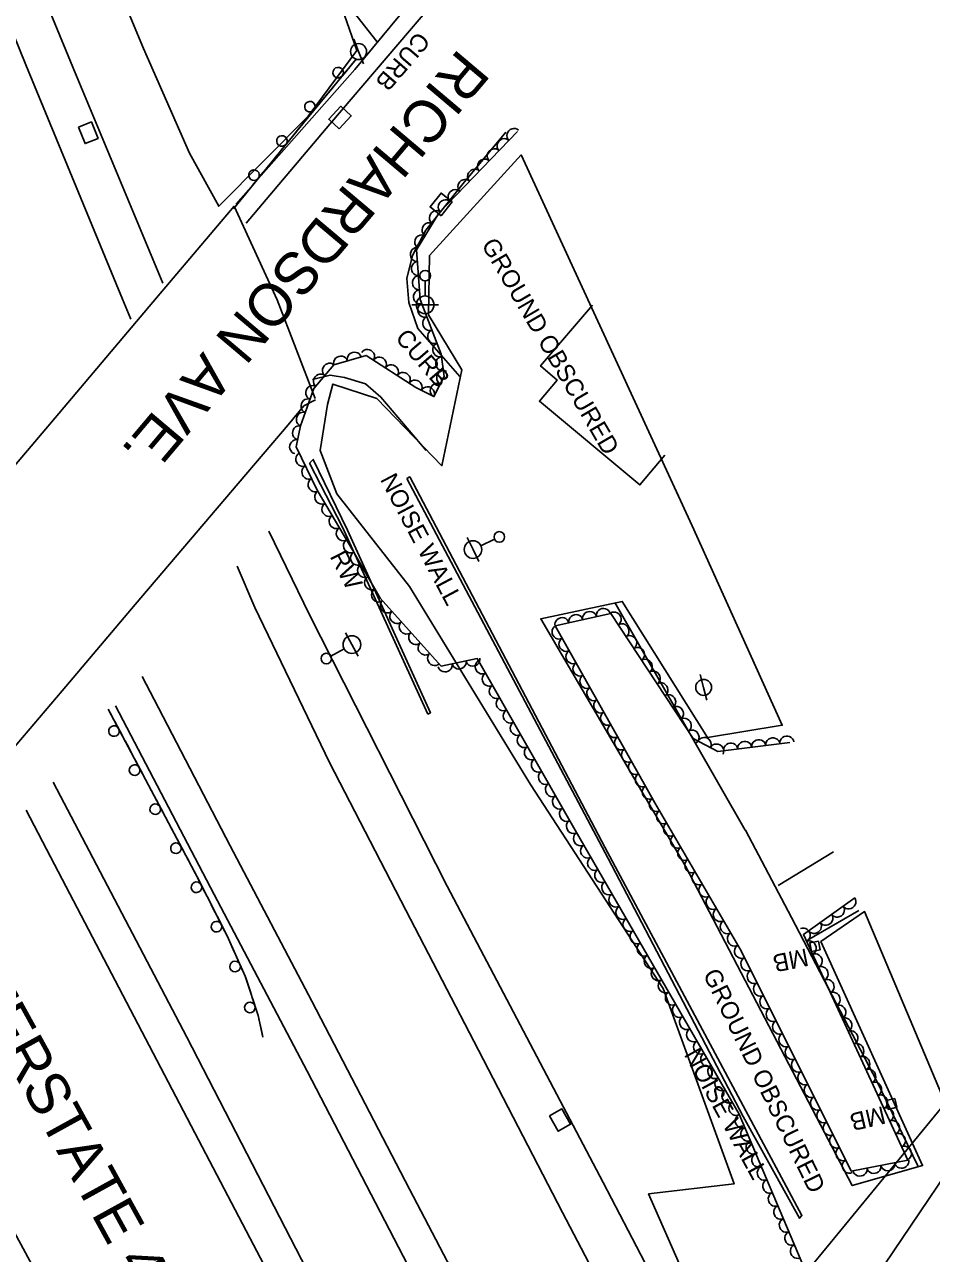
# Model space of a CAD drawing. Extents: x 1722896 to 1754269, y 648279 to 666297.
# Drawn here: x 1726676.8 to 1726933.3, y 656176.2 to 656523.7 of the extents above; entities that cross this region are included whole.
import ezdxf

# ---------------------------------------------------------------- set-up
doc = ezdxf.new("R2010")
doc.units = 0
for name, color, linetype in [('DESIGN - CENTERLINE - Proposed', 7, 'Continuous'), ('DESIGN - CENTERLINE - Proposed Text', 7, 'Continuous'), ('DESIGN - SCRATCH - User 1', 7, 'Continuous'), ('DESIGN - SHEET - Linework', 7, 'Continuous'), ('SURVEY - CENTERLINE - Preliminary', 7, 'Continuous'), ('SURVEY - CENTERLINE - Preliminary Text', 7, 'Continuous'), ('SURVEY - DRAINAGE - Natural Features', 7, 'Continuous'), ('SURVEY - DTM - Breaklines', 7, 'Continuous'), ('SURVEY - VEGETATION - Features with Text', 7, 'Continuous')]:
    doc.layers.add(name, color=color, linetype=linetype)

msp = doc.modelspace()

# ---------------------------------------------------------------- linework, layer by layer
at = {"layer": 'DESIGN - CENTERLINE - Proposed'}
for points in [[(1726759.06, 656417.96), (1726748.25, 656445.84), (1726736.09, 656472.32), (1726713.11, 656445.21), (1726685.45, 656412.47), (1726657.63, 656379.77), (1726630.93, 656348.12), (1726605.95, 656318.96), (1726592.17, 656303.59), (1726579.74, 656289.18), (1726574.25, 656283.56), (1726570.61, 656280.27), (1726573.24, 656275.69)], [(1726592.03, 656240.61), (1726594.66, 656235.32), (1726601.78, 656240.58), (1726609.54, 656247.73), (1726617.27, 656255.31), (1726626.14, 656264.48), (1726637.07, 656276.49), (1726647.53, 656288.69), (1726657.61, 656300.45), (1726669.69, 656314.56), (1726687.45, 656335.32), (1726708.15, 656359.67), (1726737.2, 656393.94), (1726751.36, 656410.49), (1726755.84, 656415.9), (1726759.12, 656417.61)]]:
    msp.add_lwpolyline(points, dxfattribs=at)
at = {"layer": 'DESIGN - CENTERLINE - Proposed Text'}
for p, q in [((1726900.38, 656262.99), (1726900.38, 656262.99)), ((1726922.05, 656218.43), (1726922.05, 656218.43))]:
    msp.add_line(p, q, dxfattribs=at)
msp.add_lwpolyline([(1726857.93, 656401.94), (1726850.86, 656393.49), (1726822.46, 656417.19), (1726827.43, 656423.18), (1726822.77, 656427.18), (1726837.43, 656444.38)], dxfattribs=at)
for points in [[(1726901.34, 656264.51), (1726901.85, 656262.01), (1726899.4, 656261.51), (1726898.89, 656264.01)], [(1726922.97, 656219.97), (1726923.55, 656217.49), (1726921.12, 656216.92), (1726920.54, 656219.41)]]:
    msp.add_lwpolyline(points, close=True, dxfattribs=at)
at = {"layer": 'DESIGN - SCRATCH - User 1'}
for points in [[(1726770.64, 656513.95), (1726756.75, 656497.18), (1726735.92, 656471.59)], [(1726770.64, 656513.95), (1726769.14, 656512.14)], [(1726768.12, 656510.9), (1726765.18, 656507.36)], [(1726762.66, 656504.32), (1726761.17, 656502.51)], [(1726764.16, 656506.13), (1726762.66, 656504.32)], [(1726760.14, 656501.28), (1726757.21, 656497.73)], [(1726756.2, 656496.5), (1726754.71, 656494.68)], [(1726754.71, 656494.68), (1726753.23, 656492.85)], [(1726752.22, 656491.61), (1726749.31, 656488.04)], [(1726748.3, 656486.8), (1726746.82, 656484.98)], [(1726744.33, 656481.92), (1726741.42, 656478.35)], [(1726746.82, 656484.98), (1726745.34, 656483.16)], [(1726738.93, 656475.29), (1726737.45, 656473.46)], [(1726740.41, 656477.11), (1726738.93, 656475.29)], [(1726736.44, 656472.22), (1726735.92, 656471.59)], [(1726790.91, 656328.7), (1726766.73, 656381.58), (1726757.46, 656399.63), (1726757.97, 656400.23), (1726758.47, 656400.7), (1726768.13, 656380.68), (1726791.63, 656329.08), (1726790.91, 656328.7)], [(1726784.96, 656395.35), (1726841.87, 656287.82), (1726880.06, 656214.88), (1726896.02, 656186.13), (1726896.7, 656186.92), (1726865.64, 656244.9), (1726840.98, 656291.05), (1726785.79, 656395.76), (1726784.96, 656395.35)], [(1726700.51, 656330.11), (1726725.62, 656282.67), (1726734.11, 656265.97), (1726739.26, 656254.57), (1726742.85, 656243.48), (1726744.26, 656237.32)], [(1726700.51, 656330.11), (1726701.61, 656328.04)], [(1726702.36, 656326.62), (1726704.51, 656322.56)], [(1726705.26, 656321.14), (1726706.36, 656319.07)], [(1726706.36, 656319.07), (1726707.46, 656316.99)], [(1726708.2, 656315.58), (1726710.36, 656311.51)], [(1726711.1, 656310.1), (1726712.2, 656308.02)], [(1726712.2, 656308.02), (1726713.3, 656305.94)], [(1726714.05, 656304.53), (1726716.2, 656300.46)], [(1726716.95, 656299.05), (1726718.05, 656296.97)], [(1726718.05, 656296.97), (1726719.15, 656294.89)], [(1726719.9, 656293.48), (1726722.05, 656289.42)], [(1726722.8, 656288), (1726723.9, 656285.92)], [(1726723.9, 656285.92), (1726725, 656283.85)], [(1726725.74, 656282.43), (1726727.83, 656278.33)], [(1726728.55, 656276.9), (1726729.62, 656274.81)], [(1726729.62, 656274.81), (1726730.68, 656272.71)], [(1726731.41, 656271.29), (1726733.49, 656267.19)], [(1726734.21, 656265.76), (1726735.18, 656263.61)], [(1726735.18, 656263.61), (1726736.14, 656261.47)], [(1726736.8, 656260.01), (1726738.69, 656255.82)], [(1726739.33, 656254.35), (1726740.05, 656252.12)], [(1726740.05, 656252.12), (1726740.78, 656249.88)], [(1726741.27, 656248.36), (1726742.69, 656243.98)], [(1726743.09, 656242.44), (1726743.61, 656240.15)], [(1726743.61, 656240.15), (1726744.13, 656237.85)]]:
    msp.add_lwpolyline(points, dxfattribs=at)
for centre, start, end in [((1726765.51, 656510.11), 73.6236, 73.6138), ((1726757.54, 656500.48), 73.6236, 73.6138), ((1726749.62, 656490.79), 74.117, 74.1072), ((1726741.73, 656481.1), 74.117, 74.1072), ((1726702.1, 656323.91), 141.1552, 141.1454), ((1726707.94, 656312.86), 141.1552, 141.1454), ((1726713.79, 656301.81), 141.1552, 141.1454), ((1726719.64, 656290.77), 141.1552, 141.1454), ((1726725.44, 656279.72), 140.2073, 140.1975), ((1726731.1, 656268.58), 140.2073, 140.1975), ((1726736.37, 656257.32), 137.5439, 137.534), ((1726740.55, 656245.73), 131.2375, 131.2276)]:
    msp.add_arc(centre, 1.5, start, end, dxfattribs=at)
at = {"layer": 'SURVEY - CENTERLINE - Preliminary'}
for points in [[(1726767.36, 656526.39), (1726770.81, 656516.39), (1726757.07, 656497.83), (1726731.74, 656472.32), (1726723.51, 656487.36), (1726710.45, 656516.89), (1726674.44, 656603.38), (1726635.7, 656696.47), (1726629.25, 656728.49)], [(1726882.41, 656126.83), (1726853.33, 656193.01), (1726877.5, 656195.83), (1726857.47, 656251.09), (1726819.96, 656308.83), (1726785.67, 656364.76), (1726765.19, 656390.97), (1726760.41, 656403.27), (1726762.47, 656416.25), (1726763.98, 656422.04), (1726776.43, 656417.98), (1726794.86, 656398.94), (1726800.54, 656426.1), (1726791.04, 656441.58), (1726791.33, 656458.35), (1726817.28, 656486.82), (1726865.68, 656381.95), (1726891.14, 656325.52), (1726869.96, 656322.05), (1726845.89, 656360.55), (1726822.83, 656355.68), (1726863.8, 656285.71), (1726910.94, 656195.35), (1726930.83, 656201.03), (1726902.09, 656264.36), (1726914.41, 656272.83), (1726942.52, 656206.2), (1726907.6, 656154.53)], [(1727156.13, 655593.14), (1727078.69, 655739.86), (1727000.47, 655890.19), (1726938.74, 656010.42), (1726913.51, 656085.23), (1726894.55, 656109.8), (1726882.5, 656126.58), (1726874.32, 656144.61), (1726893.8, 656165.88), (1726937.17, 656218.66)]]:
    msp.add_lwpolyline(points, dxfattribs=at)
at = {"layer": 'SURVEY - CENTERLINE - Preliminary Text'}
for points in [[(1726715.89, 656450.52), (1726690.46, 656511.64), (1726657.37, 656591.77), (1726624.92, 656668.84), (1726597.45, 656736.24)], [(1726706.92, 656440.42), (1726704.51, 656446.02), (1726677.14, 656512.28), (1726651.79, 656574.95), (1726629.91, 656628.49), (1726611.08, 656675.78), (1726588.61, 656730.56)], [(1726756.9, 656544.48), (1726765.35, 656533.13), (1726776.44, 656518.9)], [(1726792.93, 656538.54), (1726770.19, 656511.04), (1726736.57, 656472.93)], [(1726795.03, 656532.96), (1726763.21, 656495.57), (1726739.49, 656467.52)], [(1726799.91, 656424.17), (1726788.02, 656437.7), (1726785.49, 656445.12), (1726784.9, 656451.92), (1726786.55, 656458.43), (1726790.32, 656465.54), (1726800.86, 656478.79), (1726812.98, 656493.3)], [(1726758.3, 656423.25), (1726758.64, 656423.38)], [(1726758.64, 656423.38), (1726763.25, 656424.55), (1726767.27, 656423.91), (1726773.23, 656422.09), (1726777.61, 656418.34), (1726790.38, 656403.26)], [(1726878.23, 656123.86), (1726840.47, 656196.22), (1726796.4, 656280), (1726757.43, 656356.81), (1726745.92, 656380.44)], [(1726869.43, 656110.45), (1726829, 656187.74), (1726805.2, 656233.64), (1726784.66, 656273.29), (1726763.03, 656315.03), (1726741.94, 656358.86), (1726736.92, 656370.55)], [(1726880.65, 656295.85), (1726843.74, 656360.27)], [(1726710.13, 656339.34), (1726713.52, 656332.79), (1726734.99, 656291.46), (1726758.05, 656247.52), (1726785.72, 656194.32), (1726809.16, 656149.51), (1726835.67, 656098.8), (1726846.62, 656077.71)], [(1726702.55, 656331.01), (1726730.44, 656277.71), (1726756.73, 656227.76), (1726786.46, 656170.48), (1726815.52, 656114.53), (1726839.91, 656067.87)], [(1726823.09, 656044.98), (1726790.92, 656105.41), (1726756.7, 656171.56), (1726722.75, 656237.32), (1726684.87, 656309.46)], [(1726816.46, 656035.3), (1726789.2, 656087.21), (1726759.07, 656145.17), (1726725.02, 656210.31), (1726685.33, 656286.17), (1726677.27, 656301.55)], [(1726880.73, 656295.83), (1726893.76, 656271.21), (1726917.9, 656224.92), (1726929.49, 656200.97)], [(1726905.66, 656289.77), (1726890, 656280.21)], [(1726898.24, 656264.77), (1726912.82, 656273.11)], [(1726781.43, 655985.97), (1726750.35, 656042.65), (1726715.2, 656107.07), (1726677.74, 656175.07), (1726644.68, 656236.3), (1726635.64, 656252.8)]]:
    msp.add_lwpolyline(points, dxfattribs=at)
at = {"layer": 'SURVEY - DRAINAGE - Natural Features'}
for p, q in [((1726766.05, 656497.39), (1726766.05, 656497.39)), ((1726694.84, 656493.08), (1726694.84, 656493.08)), ((1726794.64, 656472.84), (1726794.64, 656472.84)), ((1726828.3, 656213.86), (1726828.3, 656213.86))]:
    msp.add_line(p, q, dxfattribs=at)
for points in [[(1726765.8, 656494.2), (1726762.88, 656496.93), (1726766.29, 656500.58), (1726769.22, 656497.85), (1726765.8, 656494.2)], [(1726692.05, 656494.65), (1726695.75, 656496.15), (1726697.63, 656491.52), (1726693.92, 656490.02), (1726692.05, 656494.65)], [(1726794.65, 656469.64), (1726791.52, 656472.13), (1726794.62, 656476.05), (1726797.76, 656473.56), (1726794.65, 656469.64)], [(1726825.33, 656215.05), (1726828.81, 656217.03), (1726831.27, 656212.68), (1726827.79, 656210.7), (1726825.33, 656215.05)]]:
    msp.add_lwpolyline(points, dxfattribs=at)
at = {"layer": 'SURVEY - DTM - Breaklines'}
for p, q in [((1726771.3, 656516.06), (1726769.92, 656519.55)), ((1726771.3, 656516.06), (1726772.68, 656512.58)), ((1726790.14, 656451.19), (1726790.12, 656446.94)), ((1726790.11, 656444.44), (1726786.36, 656444.46)), ((1726790.11, 656444.44), (1726793.86, 656444.43)), ((1726803.66, 656375.23), (1726802.04, 656378.62)), ((1726809.75, 656378.15), (1726805.92, 656376.31)), ((1726803.66, 656375.23), (1726805.28, 656371.85)), ((1726769.41, 656348.36), (1726767.61, 656351.65)), ((1726763.49, 656345.12), (1726767.22, 656347.16)), ((1726769.41, 656348.36), (1726771.21, 656345.07)), ((1726868.9, 656336.25), (1726867.95, 656339.88)), ((1726868.9, 656336.25), (1726869.84, 656332.62))]:
    msp.add_line(p, q, dxfattribs=at)
for centre, radius in [((1726771.3, 656516.06), 2.25), ((1726790.14, 656452.69), 1.5), ((1726790.11, 656444.44), 2.5), ((1726803.66, 656375.23), 2.5), ((1726811.1, 656378.8), 1.5), ((1726769.41, 656348.36), 2.5), ((1726762.17, 656344.4), 1.5), ((1726868.9, 656336.25), 2.25)]:
    msp.add_circle(centre, radius, dxfattribs=at)
at = {"layer": 'SURVEY - VEGETATION - Features with Text'}
for points in [[(1726907, 656149.12), (1726878.9, 656215.54), (1726832.59, 656295.85), (1726804.84, 656344.41), (1726794.63, 656342.27), (1726777.38, 656361.49), (1726769.67, 656374.99), (1726759.62, 656392.02), (1726753.68, 656404.31), (1726754.91, 656410.18), (1726758.67, 656420.82), (1726764.28, 656427.48), (1726773.48, 656430.15), (1726787.51, 656421.1), (1726792.55, 656418.47), (1726795.46, 656424.18), (1726794.62, 656430.5), (1726788.76, 656445.95), (1726787.72, 656460.04), (1726793.97, 656470.32), (1726816.2, 656493.45)], [(1726911.65, 656276.69), (1726897.1, 656266.34), (1726926.68, 656202.5), (1726910.66, 656199.47), (1726879.47, 656261.73), (1726855.13, 656303.61), (1726826.92, 656353.66), (1726842.62, 656357.16), (1726865.95, 656321.83), (1726872.95, 656318.16), (1726893.27, 656320.68)]]:
    msp.add_lwpolyline(points, dxfattribs=at)
for centre, major_axis in [((1726815.17, 656492.38), (1.39, 1.44)), ((1726809.63, 656486.61), (1.39, 1.44)), ((1726812.4, 656489.5), (1.39, 1.44)), ((1726806.86, 656483.73), (1.39, 1.44)), ((1726804.09, 656480.85), (1.39, 1.44)), ((1726801.31, 656477.96), (1.39, 1.44)), ((1726798.54, 656475.08), (1.39, 1.44)), ((1726795.77, 656472.19), (1.39, 1.44)), ((1726791.17, 656465.7), (1.04, 1.71)), ((1726793.24, 656469.12), (1.04, 1.71)), ((1726789.09, 656462.28), (1.04, 1.71)), ((1726787.82, 656458.67), (-0.15, 1.99)), ((1726788.12, 656454.68), (-0.15, 1.99)), ((1726788.41, 656450.69), (-0.15, 1.99)), ((1726788.7, 656446.7), (-0.15, 1.99)), ((1726789.91, 656442.92), (-0.71, 1.87)), ((1726791.33, 656439.18), (-0.71, 1.87)), ((1726792.75, 656435.44), (-0.71, 1.87)), ((1726794.17, 656431.7), (-0.71, 1.87)), ((1726766.23, 656428.04), (1.92, 0.56)), ((1726770.07, 656429.16), (1.92, 0.56)), ((1726773.86, 656429.91), (1.68, -1.08)), ((1726777.22, 656427.74), (1.68, -1.08)), ((1726794.98, 656427.8), (-0.26, 1.98)), ((1726763.01, 656425.97), (1.29, 1.53)), ((1726780.58, 656425.57), (1.68, -1.08)), ((1726760.43, 656422.91), (1.29, 1.53)), ((1726783.94, 656423.4), (1.68, -1.08)), ((1726787.3, 656421.24), (1.68, -1.08)), ((1726795.3, 656423.87), (0.91, 1.78)), ((1726758.25, 656419.62), (0.67, 1.89)), ((1726790.84, 656419.36), (1.77, -0.93)), ((1726793.49, 656420.31), (0.91, 1.78)), ((1726756.91, 656415.85), (0.67, 1.89)), ((1726755.58, 656412.08), (0.67, 1.89)), ((1726754.5, 656408.24), (0.41, 1.96)), ((1726753.68, 656404.32), (0.41, 1.96)), ((1726755.41, 656400.72), (-0.87, 1.8)), ((1726757.16, 656397.12), (-0.87, 1.8)), ((1726758.9, 656393.52), (-0.87, 1.8)), ((1726760.81, 656390.01), (-1.02, 1.72)), ((1726762.84, 656386.57), (-1.02, 1.72)), ((1726764.87, 656383.12), (-1.02, 1.72)), ((1726766.91, 656379.67), (-1.02, 1.72)), ((1726768.94, 656376.23), (-1.02, 1.72)), ((1726770.94, 656372.77), (-0.99, 1.74)), ((1726772.92, 656369.29), (-0.99, 1.74)), ((1726774.91, 656365.82), (-0.99, 1.74)), ((1726776.89, 656362.35), (-0.99, 1.74)), ((1726779.39, 656359.25), (-1.34, 1.49)), ((1726782.06, 656356.27), (-1.34, 1.49)), ((1726832.74, 656354.96), (1.95, 0.44)), ((1726836.64, 656355.83), (1.95, 0.44)), ((1726840.54, 656356.7), (1.95, 0.44)), ((1726843.65, 656355.6), (1.1, -1.67)), ((1726784.74, 656353.29), (-1.34, 1.49)), ((1726827.93, 656351.88), (-0.98, 1.74)), ((1726828.83, 656354.09), (1.95, 0.44)), ((1726845.86, 656352.27), (1.1, -1.67)), ((1726787.41, 656350.32), (-1.34, 1.49)), ((1726829.89, 656348.4), (-0.98, 1.74)), ((1726848.06, 656348.93), (1.1, -1.67)), ((1726790.08, 656347.34), (-1.34, 1.49)), ((1726831.85, 656344.91), (-0.98, 1.74)), ((1726850.27, 656345.59), (1.1, -1.67)), ((1726792.75, 656344.36), (-1.34, 1.49)), ((1726795.79, 656342.51), (-1.96, -0.41)), ((1726799.71, 656343.33), (-1.96, -0.41)), ((1726803.62, 656344.15), (-1.96, -0.41)), ((1726806.21, 656342.02), (-0.99, 1.74)), ((1726833.82, 656341.43), (-0.98, 1.74)), ((1726852.47, 656342.25), (1.1, -1.67)), ((1726808.19, 656338.55), (-0.99, 1.74)), ((1726835.78, 656337.94), (-0.98, 1.74)), ((1726854.67, 656338.91), (1.1, -1.67)), ((1726810.18, 656335.07), (-0.99, 1.74)), ((1726837.75, 656334.46), (-0.98, 1.74)), ((1726856.88, 656335.58), (1.1, -1.67)), ((1726812.16, 656331.6), (-0.99, 1.74)), ((1726839.71, 656330.97), (-0.98, 1.74)), ((1726859.08, 656332.24), (1.1, -1.67)), ((1726814.14, 656328.13), (-0.99, 1.74)), ((1726841.67, 656327.49), (-0.98, 1.74)), ((1726861.28, 656328.9), (1.1, -1.67)), ((1726816.13, 656324.65), (-0.99, 1.74)), ((1726843.64, 656324), (-0.98, 1.74)), ((1726863.49, 656325.56), (1.1, -1.67)), ((1726818.11, 656321.18), (-0.99, 1.74)), ((1726845.6, 656320.52), (-0.98, 1.74)), ((1726865.69, 656322.22), (1.1, -1.67)), ((1726869.08, 656320.19), (1.77, -0.93)), ((1726888.46, 656320.08), (1.98, 0.25)), ((1726892.43, 656320.58), (1.98, 0.25)), ((1726820.1, 656317.71), (-0.99, 1.74)), ((1726847.56, 656317.04), (-0.98, 1.74)), ((1726872.62, 656318.33), (1.77, -0.93)), ((1726876.55, 656318.61), (1.98, 0.25)), ((1726880.52, 656319.1), (1.98, 0.25)), ((1726884.49, 656319.59), (1.98, 0.25)), ((1726822.08, 656314.23), (-0.99, 1.74)), ((1726849.53, 656313.55), (-0.98, 1.74)), ((1726824.07, 656310.76), (-0.99, 1.74)), ((1726851.49, 656310.07), (-0.98, 1.74)), ((1726826.05, 656307.29), (-0.99, 1.74)), ((1726853.46, 656306.58), (-0.98, 1.74)), ((1726828.04, 656303.82), (-0.99, 1.74)), ((1726855.43, 656303.1), (-1, 1.73)), ((1726830.02, 656300.34), (-0.99, 1.74)), ((1726857.44, 656299.64), (-1, 1.73)), ((1726832, 656296.87), (-0.99, 1.74)), ((1726859.45, 656296.18), (-1, 1.73)), ((1726834, 656293.4), (-1, 1.73)), ((1726861.46, 656292.72), (-1, 1.73)), ((1726836, 656289.94), (-1, 1.73)), ((1726863.46, 656289.27), (-1, 1.73)), ((1726838, 656286.47), (-1, 1.73)), ((1726865.47, 656285.81), (-1, 1.73)), ((1726839.99, 656283.01), (-1, 1.73)), ((1726867.48, 656282.35), (-1, 1.73)), ((1726841.99, 656279.54), (-1, 1.73)), ((1726869.49, 656278.89), (-1, 1.73)), ((1726843.99, 656276.08), (-1, 1.73)), ((1726871.5, 656275.43), (-1, 1.73)), ((1726845.99, 656272.61), (-1, 1.73)), ((1726873.51, 656271.97), (-1, 1.73)), ((1726906.76, 656273.21), (-1.63, -1.16)), ((1726910.02, 656275.53), (-1.63, -1.16)), ((1726847.99, 656269.15), (-1, 1.73)), ((1726875.52, 656268.52), (-1, 1.73)), ((1726903.5, 656270.89), (-1.63, -1.16)), ((1726849.99, 656265.68), (-1, 1.73)), ((1726877.53, 656265.06), (-1, 1.73)), ((1726897.17, 656266.21), (0.84, -1.81)), ((1726900.24, 656268.57), (-1.63, -1.16)), ((1726851.98, 656262.22), (-1, 1.73)), ((1726879.53, 656261.59), (-0.9, 1.79)), ((1726898.85, 656262.58), (0.84, -1.81)), ((1726853.98, 656258.75), (-1, 1.73)), ((1726881.33, 656258.02), (-0.9, 1.79)), ((1726900.53, 656258.95), (0.84, -1.81)), ((1726855.98, 656255.29), (-1, 1.73)), ((1726883.12, 656254.44), (-0.9, 1.79)), ((1726902.21, 656255.32), (0.84, -1.81)), ((1726857.98, 656251.82), (-1, 1.73)), ((1726884.91, 656250.87), (-0.9, 1.79)), ((1726903.89, 656251.69), (0.84, -1.81)), ((1726859.98, 656248.36), (-1, 1.73)), ((1726886.7, 656247.29), (-0.9, 1.79)), ((1726905.58, 656248.06), (0.84, -1.81)), ((1726861.98, 656244.89), (-1, 1.73)), ((1726888.49, 656243.71), (-0.9, 1.79)), ((1726907.26, 656244.43), (0.84, -1.81)), ((1726863.97, 656241.43), (-1, 1.73)), ((1726908.94, 656240.8), (0.84, -1.81)), ((1726865.97, 656237.96), (-1, 1.73)), ((1726890.29, 656240.14), (-0.9, 1.79)), ((1726910.62, 656237.17), (0.84, -1.81)), ((1726867.97, 656234.5), (-1, 1.73)), ((1726892.08, 656236.56), (-0.9, 1.79)), ((1726912.3, 656233.54), (0.84, -1.81)), ((1726869.97, 656231.03), (-1, 1.73)), ((1726893.87, 656232.98), (-0.9, 1.79)), ((1726913.98, 656229.91), (0.84, -1.81)), ((1726871.97, 656227.57), (-1, 1.73)), ((1726895.66, 656229.41), (-0.9, 1.79)), ((1726915.67, 656226.28), (0.84, -1.81)), ((1726873.97, 656224.1), (-1, 1.73)), ((1726897.45, 656225.83), (-0.9, 1.79)), ((1726917.35, 656222.65), (0.84, -1.81)), ((1726875.96, 656220.64), (-1, 1.73)), ((1726899.24, 656222.26), (-0.9, 1.79)), ((1726919.03, 656219.02), (0.84, -1.81)), ((1726877.96, 656217.17), (-1, 1.73)), ((1726901.04, 656218.68), (-0.9, 1.79)), ((1726879.73, 656213.59), (-0.78, 1.84)), ((1726902.83, 656215.1), (-0.9, 1.79)), ((1726920.71, 656215.39), (0.84, -1.81)), ((1726881.29, 656209.91), (-0.78, 1.84)), ((1726904.62, 656211.53), (-0.9, 1.79)), ((1726922.39, 656211.77), (0.84, -1.81)), ((1726882.84, 656206.22), (-0.78, 1.84)), ((1726906.41, 656207.95), (-0.9, 1.79)), ((1726924.07, 656208.14), (0.84, -1.81)), ((1726884.4, 656202.54), (-0.78, 1.84)), ((1726908.2, 656204.37), (-0.9, 1.79)), ((1726925.76, 656204.51), (0.84, -1.81)), ((1726885.96, 656198.85), (-0.78, 1.84)), ((1726910, 656200.8), (-0.9, 1.79)), ((1726917.06, 656200.68), (-1.97, -0.37)), ((1726920.99, 656201.43), (-1.97, -0.37)), ((1726924.92, 656202.17), (-1.97, -0.37)), ((1726887.52, 656195.17), (-0.78, 1.84)), ((1726913.13, 656199.94), (-1.97, -0.37)), ((1726889.08, 656191.49), (-0.78, 1.84)), ((1726890.64, 656187.8), (-0.78, 1.84)), ((1726892.19, 656184.12), (-0.78, 1.84)), ((1726893.75, 656180.43), (-0.78, 1.84)), ((1726895.31, 656176.75), (-0.78, 1.84))]:
    msp.add_ellipse(centre, major_axis=major_axis, ratio=0.940188, start_param=0, end_param=3.141593, dxfattribs=at)

# ---------------------------------------------------------------- texts
at = {"layer": 'DESIGN - CENTERLINE - Proposed Text'}
for rotation, p in [(191.5264, (1726897.93, 656262.49)), (193.1508, (1726919.62, 656217.86))]:
    msp.add_text('MB', height=5, rotation=rotation, dxfattribs=at).set_placement(p)
at = {"layer": 'DESIGN - SCRATCH - User 1'}
for s, rotation, p in [('CURB', 229.3014, (1726788.12, 656522.03)), ('CURB', 310.7363, (1726781.43, 656434.94)), ('NOISE WALL', 297.9016, (1726777.28, 656395.07)), ('RW', 297.0778, (1726763.06, 656373.32)), ('NOISE WALL', 298.7121, (1726863.25, 656232.44))]:
    msp.add_text(s, height=5, rotation=rotation, dxfattribs=at).set_placement(p)
at = {"layer": 'DESIGN - SHEET - Linework'}
for s, rotation, p in [('RICHARDSON AVE.', 229.8434, (1726799.8, 656517.22)), ('INTERSTATE 440', 298.8454, (1726652.52, 656265.49))]:
    msp.add_text(s, height=12, rotation=rotation, dxfattribs=at).set_placement(p)
at = {"layer": 'SURVEY - CENTERLINE - Preliminary'}
for rotation, p in [(300.3296, (1726805.89, 656461.47)), (296.0134, (1726868.59, 656255.17))]:
    msp.add_text('GROUND OBSCURED', height=5, rotation=rotation, dxfattribs=at).set_placement(p)

doc.saveas('drawing.dxf')
